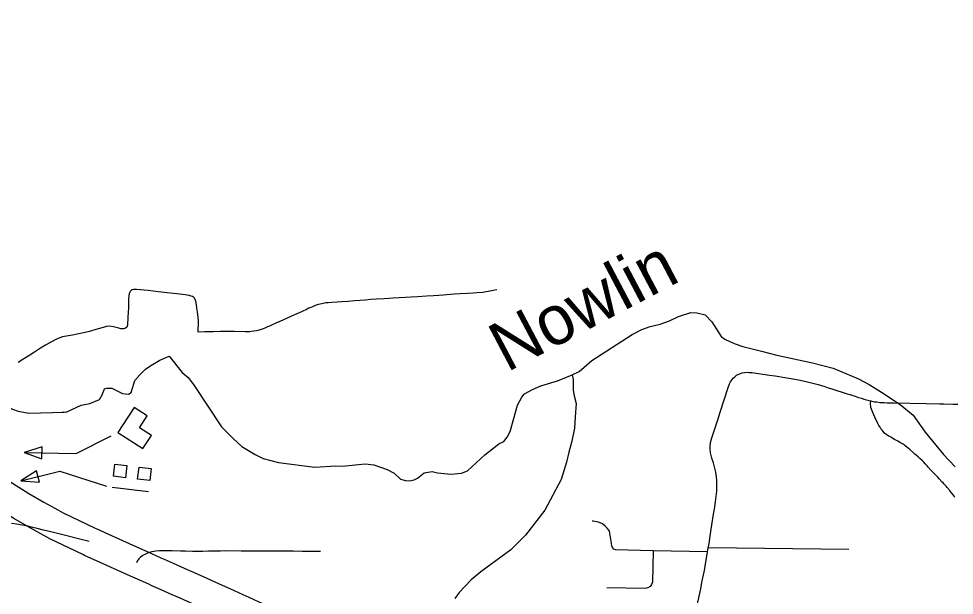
# Model space of a CAD drawing. Extents: x -19 to 366, y -4 to 359.
# Drawn here: x 139.408 to 140.926, y 196.938 to 197.873 of the extents above; entities that cross this region are included whole.
import ezdxf

# ---------------------------------------------------------------- set-up
doc = ezdxf.new("R2010")
doc.units = 0
for name, color, linetype in [('Level 10', 7, 'Continuous'), ('Level 31', 7, 'Continuous'), ('Level 32', 7, 'Continuous'), ('Level 35', 7, 'Continuous'), ('Level 56', 7, 'Continuous'), ('Level 58', 7, 'Continuous'), ('Level 60', 7, 'Continuous')]:
    doc.layers.add(name, color=color, linetype=linetype)

msp = doc.modelspace()

# ---------------------------------------------------------------- linework, layer by layer
at = {"layer": 'Level 10'}
for points in [[(139.2781, 197.202), (139.2832, 197.1985), (139.3012, 197.1862), (139.3095, 197.1804), (139.3341, 197.1631), (139.3486, 197.1532), (139.363, 197.1435), (139.3806, 197.1316), (139.3979, 197.12), (139.4248, 197.1032), (139.4489, 197.0891), (139.4667, 197.0792), (139.48, 197.0721), (139.5324, 197.0469)], [(139.5119, 197.0042), (139.4585, 197.0299), (139.4441, 197.0376), (139.4255, 197.0479), (139.4003, 197.0627), (139.3722, 197.0803), (139.3542, 197.0923), (139.3365, 197.1043), (139.3219, 197.1141), (139.3072, 197.1242), (139.2825, 197.1415), (139.2744, 197.1471), (139.2564, 197.1594), (139.2513, 197.1629)], [(139.5324, 197.0469), (139.5349, 197.0457), (139.56, 197.0343), (139.5871, 197.0221), (139.609, 197.0124)], [(139.5897, 196.9691), (139.5678, 196.9789), (139.5405, 196.9912), (139.5149, 197.0028), (139.5119, 197.0042)], [(139.609, 197.0124), (139.6165, 197.009), (139.6388, 196.9991), (139.6439, 196.9967), (139.6587, 196.9901), (139.6766, 196.9821), (139.6891, 196.9766), (139.7074, 196.9684), (139.7323, 196.9572), (139.7578, 196.9458), (139.7718, 196.9395), (139.7813, 196.9351), (139.8046, 196.9243), (139.8142, 196.9192), (139.8215, 196.9153), (139.8297, 196.9107), (139.8366, 196.9064), (139.8557, 196.8939), (139.8626, 196.8892), (139.869, 196.8846), (139.8753, 196.8799), (139.8802, 196.8761)], [(139.8509, 196.8389), (139.8466, 196.8423), (139.8412, 196.8463), (139.8354, 196.8504), (139.8293, 196.8546), (139.8113, 196.8664), (139.8057, 196.8698), (139.7986, 196.8739), (139.792, 196.8774), (139.7836, 196.8818), (139.7615, 196.8922), (139.7523, 196.8963), (139.7384, 196.9025), (139.7129, 196.914), (139.688, 196.9252), (139.6698, 196.9333), (139.6572, 196.9389), (139.6393, 196.9469), (139.6243, 196.9536), (139.6192, 196.956), (139.5973, 196.9657), (139.5897, 196.9691)]]:
    msp.add_lwpolyline(points, dxfattribs=at)
at = {"layer": 'Level 31'}
for points in [[(139.699, 197.3648), (139.6995, 197.3703), (139.6998, 197.3762), (139.6997, 197.3831), (139.6992, 197.3892), (139.6983, 197.3972), (139.6973, 197.4037), (139.6963, 197.41), (139.6956, 197.4151), (139.6946, 197.4182), (139.6934, 197.4202), (139.6917, 197.422), (139.6903, 197.4228), (139.6879, 197.4236), (139.6844, 197.4244), (139.6784, 197.4253), (139.6696, 197.4264), (139.6546, 197.428), (139.649, 197.4286), (139.6345, 197.4303), (139.6182, 197.4323), (139.5993, 197.4342), (139.5969, 197.4344), (139.5947, 197.4343), (139.5924, 197.4337), (139.5906, 197.4327), (139.5887, 197.4307), (139.5872, 197.4277), (139.5867, 197.424), (139.5865, 197.4186), (139.5864, 197.4152), (139.586, 197.4043), (139.5852, 197.3892), (139.5844, 197.3761), (139.5834, 197.3731), (139.5816, 197.3714), (139.5804, 197.3708), (139.5781, 197.3703), (139.5757, 197.3703), (139.5737, 197.3706), (139.5706, 197.3714), (139.5661, 197.3726), (139.5621, 197.3736), (139.5549, 197.3749), (139.5503, 197.3741), (139.5452, 197.3728), (139.5335, 197.3693), (139.5228, 197.3663), (139.516, 197.3645), (139.5054, 197.362), (139.4954, 197.3602), (139.4791, 197.3573), (139.4692, 197.3536), (139.4603, 197.349), (139.4515, 197.3441), (139.4434, 197.3391), (139.4338, 197.3327), (139.4261, 197.3276), (139.4164, 197.3215), (139.4073, 197.316)], [(140.1835, 197.4338), (140.1806, 197.4332), (140.1758, 197.4322), (140.1664, 197.4303), (140.1633, 197.4296), (140.1608, 197.4294), (140.1515, 197.4287), (140.1455, 197.4284), (140.1359, 197.4278), (140.1244, 197.4271), (140.1146, 197.4265), (140.1026, 197.4256), (140.0972, 197.4252), (140.0897, 197.4247), (140.081, 197.4241), (140.0697, 197.4233), (140.0551, 197.4223), (140.0448, 197.4216), (140.0356, 197.4211), (140.0149, 197.4199), (140.0084, 197.4195), (140.0011, 197.419), (139.9888, 197.4183), (139.9795, 197.4177), (139.97, 197.4171), (139.9623, 197.4165), (139.9528, 197.4157), (139.9427, 197.4149), (139.9315, 197.414), (139.9248, 197.4136), (139.9161, 197.413), (139.91, 197.4127), (139.9062, 197.4123), (139.902, 197.4116), (139.8971, 197.4106), (139.8937, 197.4097), (139.8891, 197.4082), (139.8845, 197.4063), (139.882, 197.4051), (139.879, 197.4037), (139.8758, 197.4022), (139.867, 197.3982), (139.8629, 197.3964), (139.8553, 197.3929), (139.8506, 197.3907), (139.8375, 197.3848), (139.8317, 197.3822), (139.8254, 197.3794), (139.8181, 197.3762), (139.8148, 197.3747), (139.8117, 197.3734), (139.8075, 197.3717), (139.8045, 197.3705), (139.8014, 197.3694), (139.7962, 197.3679), (139.7939, 197.3673), (139.7898, 197.3665), (139.7854, 197.3658), (139.783, 197.3656), (139.7771, 197.3655), (139.7756, 197.3656), (139.7578, 197.3658), (139.7518, 197.3659), (139.745, 197.3659), (139.7356, 197.3659), (139.7242, 197.3657), (139.7098, 197.3653), (139.699, 197.3648)], [(140.5257, 197.0086), (140.5263, 197.0121), (140.528, 197.0222), (140.5298, 197.0343), (140.5325, 197.0522), (140.5352, 197.0698), (140.5366, 197.078), (140.5385, 197.0896), (140.5405, 197.1072), (140.5409, 197.1173), (140.5407, 197.1232), (140.5403, 197.131), (140.5392, 197.1378), (140.5369, 197.1465), (140.535, 197.1531), (140.5327, 197.1608), (140.5306, 197.1693), (140.5297, 197.1755), (140.5297, 197.1788), (140.5306, 197.1858), (140.5326, 197.1933), (140.5363, 197.205), (140.5422, 197.2226), (140.5463, 197.235), (140.5593, 197.2751), (140.5614, 197.281), (140.563, 197.2845), (140.5641, 197.2862), (140.5657, 197.2883), (140.5674, 197.2904), (140.5696, 197.2926), (140.5728, 197.295), (140.5766, 197.297), (140.582, 197.2988), (140.5853, 197.2995), (140.5896, 197.2999), (140.5929, 197.2998), (140.5972, 197.2994), (140.626, 197.2953), (140.6351, 197.294), (140.6544, 197.291), (140.667, 197.2889), (140.6732, 197.2877), (140.6857, 197.285), (140.7048, 197.2799), (140.7106, 197.2782), (140.7156, 197.2767), (140.7211, 197.2749), (140.727, 197.273), (140.752, 197.265), (140.7566, 197.2636), (140.7611, 197.2621), (140.765, 197.2609), (140.7705, 197.2591), (140.7752, 197.2577), (140.7793, 197.2564), (140.7832, 197.2553), (140.788, 197.254), (140.7902, 197.2534)], [(140.7902, 197.2534), (140.7923, 197.2529), (140.7965, 197.2522), (140.8, 197.2517), (140.8049, 197.2511), (140.808, 197.2508), (140.8122, 197.2506), (140.8168, 197.2504), (140.8207, 197.2503), (140.8278, 197.2502), (140.8805, 197.249), (140.9016, 197.2486), (140.9089, 197.2485), (140.9241, 197.2482), (140.9318, 197.2481)], [(139.5222, 197.0256), (139.4689, 197.0391), (139.4601, 197.0411), (139.4486, 197.044), (139.438, 197.0465), (139.4313, 197.0481), (139.4228, 197.05), (139.4047, 197.0534), (139.3965, 197.0547)], [(140.5015, 196.8907), (140.5047, 196.9051), (140.5077, 196.9179), (140.5113, 196.9338), (140.5135, 196.9436), (140.5146, 196.9486), (140.5163, 196.9586), (140.5179, 196.9663), (140.5204, 196.9785), (140.5227, 196.9922), (140.5244, 197.0014), (140.5257, 197.0086)]]:
    msp.add_lwpolyline(points, dxfattribs=at)
at = {"layer": 'Level 32'}
for points in [[(140.8155, 197.199), (140.8127, 197.2013), (140.8105, 197.2036), (140.8089, 197.2058), (140.8075, 197.2078), (140.8055, 197.2108), (140.8037, 197.2138), (140.802, 197.2167), (140.797, 197.2271), (140.7953, 197.2308), (140.7936, 197.2347), (140.7916, 197.2401), (140.7907, 197.2429), (140.7904, 197.2447), (140.7901, 197.2471), (140.79, 197.2492), (140.7902, 197.2534)], [(140.9267, 197.0967), (140.9254, 197.0988), (140.9244, 197.1004), (140.9216, 197.1041), (140.9196, 197.1067), (140.9185, 197.1081), (140.9143, 197.113), (140.9125, 197.115), (140.9103, 197.1173), (140.9089, 197.1189), (140.9076, 197.1203), (140.9057, 197.1224), (140.9015, 197.1268), (140.899, 197.1295), (140.897, 197.1317), (140.892, 197.137), (140.89, 197.139), (140.888, 197.1412), (140.8837, 197.146), (140.8821, 197.1479), (140.8786, 197.1515), (140.8762, 197.1539), (140.8741, 197.156), (140.87, 197.16), (140.8676, 197.162), (140.8638, 197.1656), (140.8621, 197.1672), (140.8601, 197.1689), (140.8535, 197.1746), (140.851, 197.1767), (140.8463, 197.1806), (140.8444, 197.1821), (140.8428, 197.1832), (140.8407, 197.1845), (140.8388, 197.1856), (140.8368, 197.1867), (140.8342, 197.1881), (140.8289, 197.191), (140.8229, 197.1945), (140.8197, 197.1964), (140.8171, 197.1979), (140.8155, 197.199)], [(140.4371, 197.0105), (140.3762, 197.0118), (140.3737, 197.0131), (140.3712, 197.0158), (140.3703, 197.0182), (140.3695, 197.0228), (140.3667, 197.0419), (140.3653, 197.0436), (140.3629, 197.0469), (140.3595, 197.0504), (140.3549, 197.0539), (140.3485, 197.0568), (140.34, 197.0583), (140.3386, 197.0586)], [(139.8975, 197.009), (139.8804, 197.0091), (139.8682, 197.0092), (139.8537, 197.0096), (139.8445, 197.0098), (139.8278, 197.0096), (139.8104, 197.0096), (139.7892, 197.0097), (139.7839, 197.0097), (139.7688, 197.0098), (139.7437, 197.01), (139.7355, 197.0098), (139.7248, 197.0097), (139.716, 197.0095), (139.7066, 197.0094), (139.6988, 197.0093), (139.6898, 197.0093), (139.6789, 197.0096), (139.6706, 197.0099), (139.6569, 197.0103), (139.645, 197.0104), (139.6367, 197.0104), (139.6305, 197.0099), (139.624, 197.0088), (139.6182, 197.007), (139.6147, 197.0056), (139.6097, 197.0027), (139.6058, 196.9997), (139.603, 196.997), (139.602, 196.9957), (139.6011, 196.9943), (139.5993, 196.9908)], [(140.4371, 197.0105), (140.4361, 196.9595), (140.4349, 196.9558), (140.4326, 196.9525), (140.4289, 196.9501), (140.4242, 196.9493), (140.3622, 196.9502)], [(140.5257, 197.0086), (140.4371, 197.0105)], [(140.527, 197.0159), (140.7549, 197.0127)]]:
    msp.add_lwpolyline(points, dxfattribs=at)
at = {"layer": 'Level 35'}
for points in [[(139.7372, 197.2116), (139.7566, 197.1919), (139.7703, 197.1794), (139.7919, 197.1666), (139.8048, 197.1602), (139.8297, 197.1535), (139.8884, 197.1461), (139.9224, 197.1482), (139.933, 197.1478), (139.9704, 197.1514), (139.984, 197.1499), (140.0056, 197.142), (140.017, 197.1364), (140.0276, 197.1266), (140.0356, 197.1243), (140.042, 197.1236), (140.0495, 197.1255), (140.0548, 197.1282), (140.0661, 197.137), (140.0786, 197.1389), (140.0873, 197.137), (140.1092, 197.1348), (140.1266, 197.1364), (140.1364, 197.1399), (140.1643, 197.1658), (140.1869, 197.1837), (140.1949, 197.1875), (140.2005, 197.1944), (140.2054, 197.2039), (140.2173, 197.2468), (140.2244, 197.2593), (140.2286, 197.2647), (140.2414, 197.2719), (140.2554, 197.2777), (140.2822, 197.2861), (140.2965, 197.2922), (140.3059, 197.2957), (140.3173, 197.3014), (140.338, 197.3189), (140.4032, 197.3613), (140.4191, 197.3693), (140.4323, 197.3739), (140.4485, 197.3782), (140.464, 197.3835), (140.4787, 197.3904), (140.4987, 197.397), (140.5082, 197.3962), (140.5218, 197.3929), (140.5328, 197.3815), (140.5477, 197.3581), (140.5537, 197.3535), (140.5689, 197.3464), (140.5829, 197.3415), (140.6132, 197.3344), (140.6382, 197.3277), (140.6961, 197.315), (140.7294, 197.3068), (140.7707, 197.2891), (140.7877, 197.2801), (140.8078, 197.2676), (140.8378, 197.2476), (140.859, 197.2303), (140.8784, 197.203), (140.9081, 197.1663), (140.9271, 197.1463)], [(139.4787, 197.2355), (139.485, 197.2353), (139.5095, 197.2464), (139.5234, 197.2495), (139.5393, 197.2556), (139.5434, 197.2632), (139.5472, 197.2731), (139.5509, 197.2742), (139.5593, 197.2742), (139.5763, 197.2656), (139.5861, 197.2645), (139.5903, 197.2672), (139.5966, 197.2865), (139.6045, 197.296), (139.614, 197.3048), (139.6226, 197.3109), (139.6373, 197.3193), (139.6524, 197.3258), (139.6733, 197.2993), (139.6828, 197.2914), (139.6916, 197.2801)], [(140.3059, 197.2957), (140.3077, 197.2884), (140.3075, 197.2709), (140.309, 197.2619), (140.3125, 197.2494), (140.3107, 197.2277), (140.31, 197.2091), (140.3056, 197.1883), (140.3004, 197.1704), (140.297, 197.1541), (140.2881, 197.126), (140.2615, 197.0762), (140.2303, 197.0355), (140.2065, 197.0118), (140.1579, 196.976), (140.1421, 196.9634), (140.1225, 196.9425), (140.1158, 196.933)], [(139.6916, 197.2801), (139.7372, 197.2116)], [(139.2328, 197.2308), (139.2436, 197.2413), (139.2576, 197.2444), (139.284, 197.246), (139.3116, 197.2499), (139.3222, 197.2556), (139.3328, 197.2591), (139.3494, 197.2618), (139.3676, 197.255), (139.3979, 197.24), (139.407, 197.237), (139.4244, 197.2336), (139.4816, 197.2354)]]:
    msp.add_lwpolyline(points, dxfattribs=at)
at = {"layer": 'Level 56'}
for points in [[(139.4418, 197.1214), (139.4371, 197.1401), (139.4114, 197.1237)], [(139.5618, 197.1311), (139.5641, 197.1507), (139.5837, 197.1484), (139.5815, 197.1288)], [(139.6011, 197.1265), (139.6034, 197.1461), (139.623, 197.1438), (139.6208, 197.1243)]]:
    msp.add_lwpolyline(points, close=True, dxfattribs=at)
for points in [[(139.4114, 197.1237), (139.4748, 197.1396), (139.5505, 197.1153)], [(139.5598, 197.1135), (139.6187, 197.1066)]]:
    msp.add_lwpolyline(points, dxfattribs=at)
at = {"layer": 'Level 58'}
for points in [[(139.5691, 197.2024), (139.6095, 197.1763), (139.6233, 197.1976), (139.6042, 197.2099), (139.6165, 197.229), (139.5952, 197.2428)], [(139.4458, 197.1597), (139.4462, 197.179), (139.417, 197.17)]]:
    msp.add_lwpolyline(points, close=True, dxfattribs=at)
msp.add_lwpolyline([(139.417, 197.17), (139.5015, 197.1683), (139.5579, 197.1966)], dxfattribs=at)
at = {"layer": 'Level 60'}
for points in [[(146.7783, 1.697), (146.5788, 10.3131), (146.3785, 18.9294), (146.1776, 27.5458), (145.9759, 36.1624), (145.7736, 44.7791), (145.5705, 53.396), (145.3668, 62.013), (145.1624, 70.6301), (144.9572, 79.2474), (144.7514, 87.8648), (144.5449, 96.4823), (144.3377, 105.1), (144.1299, 113.7179), (143.9213, 122.3359), (143.712, 130.954), (143.5021, 139.5723), (143.2915, 148.1907), (143.0802, 156.8092), (142.8682, 165.4279), (142.6555, 174.0468), (142.4422, 182.6658), (142.2282, 191.2849), (142.0135, 199.9042), (141.7981, 208.5236), (141.582, 217.1432), (141.3653, 225.7629), (141.1479, 234.3828), (140.9298, 243.0028), (140.711, 251.623), (140.4916, 260.2433), (140.2715, 268.8638), (140.0508, 277.4844), (139.8293, 286.1051), (139.6072, 294.726), (139.3845, 303.3471), (139.161, 311.9683), (138.937, 320.5896), (138.7122, 329.2111), (138.4868, 337.8328), (138.2607, 346.4546)], [(139.4406, 1.5315), (139.2511, 10.1473), (139.0608, 18.7633), (138.8699, 27.3793), (138.6784, 35.9956), (138.4861, 44.6119), (138.2932, 53.2285), (138.0997, 61.8451), (137.9055, 70.4619), (137.7106, 79.0789), (137.5151, 87.6959), (137.319, 96.3132), (137.1221, 104.9306), (136.9247, 113.5481), (136.7265, 122.1658), (136.5278, 130.7836), (136.3283, 139.4016), (136.1282, 148.0197), (135.9275, 156.6379), (135.7261, 165.2564), (135.5241, 173.8749), (135.3214, 182.4936), (135.1181, 191.1125), (134.9141, 199.7315), (134.7095, 208.3506), (134.5043, 216.9699), (134.2984, 225.5894), (134.0919, 234.209), (133.8847, 242.8288), (133.6769, 251.4487), (133.4685, 260.0687), (133.2594, 268.6889), (133.0497, 277.3093), (132.8393, 285.9298), (132.6283, 294.5504), (132.4167, 303.1713), (132.2044, 311.7922), (131.9916, 320.4133), (131.778, 329.0346), (131.5639, 337.656), (131.3491, 346.2776)], [(0, 189.5162), (7.1121, 189.5206), (14.2243, 189.5339), (21.3364, 189.556), (28.4484, 189.5869), (35.5605, 189.6267), (42.6725, 189.6754), (49.7844, 189.7329), (56.8962, 189.7992), (64.0079, 189.8744), (71.1196, 189.9584), (78.2311, 190.0512), (85.3425, 190.1529), (92.4538, 190.2635), (99.5649, 190.3829), (106.6759, 190.5111), (113.7867, 190.6482), (120.8974, 190.7941), (128.0078, 190.9489), (135.1181, 191.1125), (142.2282, 191.2849), (149.338, 191.4662), (156.4476, 191.6563), (163.5569, 191.8553), (170.666, 192.0631), (177.7749, 192.2798), (184.8835, 192.5053), (191.9917, 192.7396), (199.0997, 192.9828), (206.2074, 193.2348), (213.3147, 193.4956), (220.4218, 193.7653), (227.5285, 194.0438), (234.6348, 194.3312), (241.7408, 194.6274), (248.8464, 194.9324), (255.9516, 195.2463), (263.0564, 195.569), (270.1608, 195.9005), (277.2648, 196.2409), (284.3683, 196.5901), (291.4715, 196.9481), (298.5741, 197.315), (305.6763, 197.6907), (312.7781, 198.0753), (319.8793, 198.4686), (326.9801, 198.8708), (334.0804, 199.2818), (341.1801, 199.7017)]]:
    msp.add_spline(points, degree=3, dxfattribs=at)

# ---------------------------------------------------------------- texts
at = {"layer": 'Level 35'}
msp.add_text('Nowlin', height=0.08, rotation=27.7935, dxfattribs=at).set_placement((140.1999, 197.2992))

doc.saveas('drawing.dxf')
